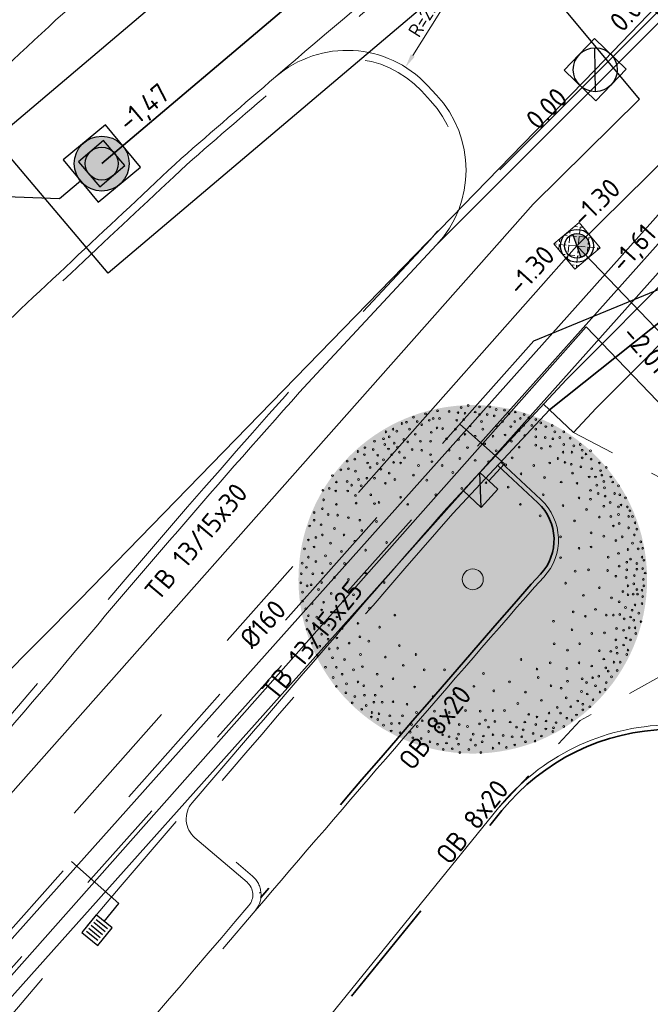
# Model space of a CAD drawing. Header units: metres. Extents: x 92403 to 95147, y 464428 to 465602.
# Tile 485 of 568: x 93298 to 93309, y 465123 to 465141. Entities that reach past the tile are written whole.
import ezdxf
from ezdxf.enums import TextEntityAlignment as Align

# ---------------------------------------------------------------- set-up
doc = ezdxf.new("R2010")
doc.units = ezdxf.units.M
for name, pattern in [('DASHED', [0.75, 0.5, -0.25]), ('RI-DRAINAGE', [19.2, 6, -1.8, 1.8, -1.8, 2.4, -1.8, 1.8, -1.8]), ('RI-GWA', [18.45, 6, -1.8, 1.75, -1.8, 1.75, -1.8, 1.75, -1.8]), ('RI-HWA', [7.4, 5, -2.4]), ('RI-HWA_KOLKAANSLUITING', [4.3, 2.5, -1.8]), ('VH-OPSLUITBAND_80X200', [14, 8, -2, 2, -2]), ('VH-TROTTOIRBAND', [15, 5, -2, 2, -2, 2, -2]), ('XX-HIDDEN', [4, 2, -2])]:
    doc.linetypes.add(name, pattern=pattern)
doc.layers.get('0').update_dxf_attribs({"linetype": 'CONTINUOUS'})
doc.layers.get('Defpoints').update_dxf_attribs({"linetype": 'CONTINUOUS'})
for name, color, linetype, lineweight in [('B-OI-RI-DRAINAGE_BOB-S', 90, 'CONTINUOUS', 25), ('B-WE-RI-GWA_STROOMRICHTING-S', 30, 'CONTINUOUS', 25), ('B-WE-RI-VOLSCHUIMEN-G', 130, 'RI-VOLSCHUIMEN', 18), ('B-WE-VH-VERHARDING_FUNDERING-G', 252, 'CONTINUOUS', 18), ('N-RO-VH-MATERIAALGRENS-G', 7, 'XX-HIDDEN', 5), ('N-RO-VW-MARKERING-G', 7, 'CONTINUOUS', 9), ('N-WE-GW-ONTGRAVING-V', 2, 'CONTINUOUS', 30), ('N-WE-RI-HWA_KOLK_STRAATKOLK-S', 150, 'CONTINUOUS', 25), ('N-WE-RI-HWA_KOLK_TROTTOIRKOLK-S', 150, 'CONTINUOUS', 25), ('N-WE-RI-HWA_KOLKAANSLUITING-G', 150, 'RI-HWA_KOLKAANSLUITING', 25), ('N-WE-RI-KOLK-T18', 150, 'CONTINUOUS', 18), ('N-WE-RI-PUT_BETON-S', 7, 'CONTINUOUS', 25), ('N-WE-VH-KANTOPSLUITING_INRITBAND-G', 210, 'CONTINUOUS', 35), ('N-WE-VH-KANTOPSLUITING_OPSLUITBAND_80X200-G', 7, 'VH-OPSLUITBAND_80X200', 35), ('N-WE-VH-KANTOPSLUITING_TROTTOIRBAND-G', 7, 'VH-TROTTOIRBAND', 35), ('N-WE-VH-KANTOPSLUITING_TROTTOIRBAND_130 150-T18', 10, 'CONTINUOUS', 18), ('N-WE-VH-KANTOPSLUITING_VOORKANTBAND-G', 50, 'CONTINUOUS', 35), ('V-WE-RI-GWA_STROOMRICHTING-S', 30, 'CONTINUOUS', 25), ('V-WE-RI-VOLSCHUIMEN-G', 130, 'CONTINUOUS-V', 35), ('X-XX-AL-M', 7, 'CONTINUOUS', 18)]:
    doc.layers.add(name, color=color, linetype=linetype, lineweight=lineweight)
for name, color, linetype, lineweight, true_color in [('B-OI-RI-GWA_TRANSPORTLEIDING-G', 7, 'RI-GWA', 18, 0xff8400), ('N-OI-RI-DRAINAGE_DRAIN_PVC-G', 7, 'RI-DRAINAGE', 18, 0x00ff04), ('N-OI-RI-HWA_RIOOLPUT_INSPECTIEPUT-S', 7, 'CONTINUOUS', 25, 0x007bff), ('N-OI-RI-HWA_STROOMRICHTING-S', 7, 'CONTINUOUS', 25, 0x007bff), ('N-OI-RI-HWA_TRANSPORTLEIDING-G', 7, 'RI-HWA', 35, 0x007bff), ('N-RO-GR-BOOM-V', 7, 'CONTINUOUS', 18, 0x002600), ('N-WE-RI-DRAINAGE_PUT-S', 7, 'CONTINUOUS', 5, 0x00ff04), ('N-WE-RI-DRAINAGE_PUTRAND-S', 7, 'CONTINUOUS', 5, 0x00ff04)]:
    doc.layers.add(name, color=color, linetype=linetype, lineweight=lineweight, true_color=true_color)
doc.layers.add('B-WE-RI-GWA_RIOOLPUT_INSPECTIEPUT-S', color=30, linetype='CONTINUOUS', lineweight=25, transparency=0.3)
doc.layers.add('N-RO-GR-BOOM-S', color=7, linetype='CONTINUOUS', lineweight=9, true_color=0x005700, transparency=0.3)
doc.styles.add('NLCS-ISO', font='NLCS-ISO.ttf')
doc.styles.add('NLCS-ISO-M100-T25', font='NLCS-ISO.ttf', dxfattribs={"height": 0.25})
doc.styles.add('NLCS-ISO-M200-T18', font='NLCS-ISO.ttf', dxfattribs={"height": 0.36})
doc.linetypes.add('CONTINUOUS-V', pattern='A,3.5,[24,NLCS.SHX,S=0.5,R=0,X=0,Y=0],3.5', length=7)
doc.linetypes.add('RI-VOLSCHUIMEN', pattern='A,0,[50,NLCS.SHX,S=0.5,R=0,X=0,Y=0],4', length=4)
doc.dimstyles.new('NLCS-M100-T25-PIJL_L2_H1', dxfattribs={"dimscale": 0.1, "dimtxt": 2.5, "dimasz": 2.5, "dimexe": 2, "dimexo": 2, "dimgap": 0.7, "dimtad": 1, "dimzin": 0, "dimdsep": 46, "dimtxsty": 'NLCS-ISO-M100-T25', "dimcen": 0, "dimdle": 2, "dimclrd": 256, "dimclre": 256, "dimclrt": 256, "dimadec": 1, "dimazin": 0, "dimtfac": 1, "dimtdec": 3, "dimtofl": 0, "dimtmove": 0, "dimatfit": 3, "dimfxl": 2, "dimfxlon": 1, "dimtfillclr": 256, "dimtolj": 1, "dimtzin": 0, "dimlwd": -1, "dimlwe": -1, "dimarcsym": 0})

# ---------------------------------------------------------------- blocks, each defined once
blk = doc.blocks.new('Putdeksel 600x600')
at = {"ltscale": 0.1}
h = blk.add_hatch(dxfattribs=at)
h.set_pattern_fill('ANGLE', color=8, scale=0.025, angle=45)
h.set_pattern_definition([(45, (-93679.67512, -463937.87647), (-0.123478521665, 0.123478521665), [0.127, -0.047625]), (135, (-93679.67512, -463937.87647), (-0.123478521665, -0.123478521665), [0.127, -0.047625])])
h.paths.add_polyline_path([(-0.3, -0.3), (0.3, -0.3), (0.3, 0.3), (-0.3, 0.3)])
at = {"color": 250, "ltscale": 0.1}
blk.add_lwpolyline([(-0.3, -0.3), (0.3, -0.3), (0.3, 0.3), (-0.3, 0.3)], close=True, dxfattribs=at)
blk = doc.blocks.new('STRAATKOLK 415X375')
at = {"layer": 'N-WE-RI-HWA_KOLK_STRAATKOLK-S', "flags": 128}
blk.add_lwpolyline([(-0.415, 0), (0, 0), (0, 0.375), (-0.415, 0.375)], close=True, dxfattribs=at)
for points in [[(-0.344, 0.055), (-0.344, 0.32)], [(-0.275, 0.055), (-0.275, 0.32)], [(-0.207, 0.055), (-0.207, 0.32)], [(-0.137, 0.055), (-0.137, 0.32)], [(-0.068, 0.055), (-0.068, 0.32)]]:
    blk.add_lwpolyline(points, dxfattribs=at)
blk = doc.blocks.new('TROTTOIRKOLK 450X450')
at = {"layer": 'N-WE-RI-HWA_KOLK_TROTTOIRKOLK-S'}
blk.add_line((-0.45, 0), (0, 0.45), dxfattribs=at)
at = {"layer": 'N-WE-RI-HWA_KOLK_TROTTOIRKOLK-S', "flags": 128}
blk.add_lwpolyline([(-0.45, 0), (0, 0), (0, 0.45), (-0.45, 0.45)], close=True, dxfattribs=at)
blk = doc.blocks.new('N-SRI-PUT_BETON-SO')
blk.add_hatch(color=256).paths.add_polyline_path([(1.41, 1.41, 0.664858), (-2, 0.02), (-2, -0.02, 0.196534), (-1.41, -1.41)])
at = {"lineweight": -3, "flags": 128}
blk.add_lwpolyline([(2, -2), (2, 2), (-2, 2), (-2, -2)], close=True, dxfattribs=at)
at = {"lineweight": -3}
blk.add_circle((0, 0), 2, dxfattribs=at)
blk = doc.blocks.new('N-SRI-PUT_HWA-SO')
h = blk.add_hatch(color=256)
h.dxf.hatch_style = 1
h.paths.add_polyline_path([(-2, 0, 1), (2, 0, 1)])
at = {"lineweight": -3, "flags": 128}
blk.add_lwpolyline([(-2, -2), (2, -2), (2, 2), (-2, 2)], close=True, dxfattribs=at)
at = {"lineweight": -3}
blk.add_circle((0, 0), 2, dxfattribs=at)
blk = doc.blocks.new('*U269')
at = {"ltscale": 0.1}
blk.add_hatch(color=256, dxfattribs=at).paths.add_polyline_path([(2.5, 0), (-2.5, -0.833), (-2.5, 0.833)])
at = {"ltscale": 0.1, "flags": 128}
blk.add_lwpolyline([(2.5, 0), (-2.5, -0.833), (-2.5, 0.833)], close=True, dxfattribs=at)
at = {"ltscale": 0.1, "style": 'NLCS-ISO'}
for tag, p in [('MAT', (-0.5, 0.5)), ('BOBL', (-16.424, 0))]:
    blk.add_attdef(tag, text='', height=1.8, dxfattribs=at).set_placement(p, align=Align.BOTTOM_RIGHT)
for tag, p in [('DIA', (0.5, 0.5)), ('BOBR', (16.705, 0))]:
    blk.add_attdef(tag, text='', height=1.8, dxfattribs=at).set_placement(p, align=Align.BOTTOM_LEFT)
blk.add_attdef('JVA', text='', height=1.8, dxfattribs=at).set_placement((0, -1), align=Align.TOP_CENTER)
at = {"ltscale": 0.1, "style": 'NLCS-ISO', "flags": 1}
blk.add_attdef('PUTNR-L', text='', height=1.8, dxfattribs=at).set_placement((-0.822, -5.885), align=Align.BOTTOM_RIGHT)
blk.add_attdef('PUTNR-L', text='', height=1.8, dxfattribs=at).set_placement((1.948, -5.77), align=Align.BOTTOM_LEFT)
blk = doc.blocks.new('B-SRI-PUT_GWA-SO')
blk.add_line((-1.414, -1.414), (1.414, 1.414))
at = {"lineweight": -3, "flags": 128}
blk.add_lwpolyline([(2, -2), (2, 2), (-2, 2), (-2, -2)], close=True, dxfattribs=at)
at = {"lineweight": -3}
blk.add_circle((0, 0), 2, dxfattribs=at)
blk = doc.blocks.new('SRI-DRAIN_PUT_DOORSPUIT-SO')
at = {"lineweight": -3}
blk.add_hatch(color=256, dxfattribs=at).paths.add_polyline_path([(1.5, 0, 0.267949), (0.75, 1.3), (-0.75, -1.3, 0.57735)])
blk.add_line((-0.75, -1.3), (0.75, 1.3), dxfattribs=at)
for radius in [2, 1.5]:
    blk.add_circle((0, 0), radius, dxfattribs=at)
blk = doc.blocks.new('SRI-BOB-SO')
at = {"color": 0, "ltscale": 0.1, "style": 'NLCS-ISO'}
blk.add_attdef('B.O.B.', text='', height=1.8, dxfattribs=at).set_placement((0.053, -0.02), align=Align.BOTTOM_CENTER)
blk = doc.blocks.new('*U287')
at = {"ltscale": 0.1}
blk.add_hatch(color=256, dxfattribs=at).paths.add_polyline_path([(2.5, 0), (-2.5, -0.833), (-2.5, 0.833)])
at = {"ltscale": 0.1, "flags": 128}
blk.add_lwpolyline([(2.5, 0), (-2.5, -0.833), (-2.5, 0.833)], close=True, dxfattribs=at)
at = {"ltscale": 0.1, "style": 'NLCS-ISO'}
for tag, p in [('MAT', (-0.5, 0.5)), ('BOBL', (-14.74, 0))]:
    blk.add_attdef(tag, text='', height=1.8, dxfattribs=at).set_placement(p, align=Align.BOTTOM_RIGHT)
for tag, p in [('DIA', (0.5, 0.5)), ('BOBR', (14.927, 0))]:
    blk.add_attdef(tag, text='', height=1.8, dxfattribs=at).set_placement(p, align=Align.BOTTOM_LEFT)
blk.add_attdef('JVA', text='', height=1.8, dxfattribs=at).set_placement((0, -1), align=Align.TOP_CENTER)
at = {"ltscale": 0.1, "style": 'NLCS-ISO', "flags": 1}
blk.add_attdef('PUTNR-L', text='', height=1.8, dxfattribs=at).set_placement((-0.822, -5.885), align=Align.BOTTOM_RIGHT)
blk.add_attdef('PUTNR-L', text='', height=1.8, dxfattribs=at).set_placement((1.948, -5.77), align=Align.BOTTOM_LEFT)
blk = doc.blocks.new('*U301')
at = {"layer": 'N-RO-GR-BOOM-V', "linetype": 'ByBlock', "ltscale": 1, "transparency": 33554567}
h = blk.add_hatch(color=98, dxfattribs=at)
h.dxf.hatch_style = 1
h.set_gradient(color1=(0, 51, 0), color2=(184, 200, 91), rotation=177, centered=1, name='INVCURVED')
edge = h.paths.add_edge_path()
edge.add_arc((0, 0), 2.75, 0, 360)
at = {"color": 0, "lineweight": -2}
for centre, radius in [((-0.555, 2.66), 0.0139), ((-0.374, 2.65), 0.0139), ((-0.233, 2.63), 0.0139), ((-0.183, 2.71), 0.0139), ((-0.073, 2.741), 0.0139), ((0.038, 2.64), 0.0139), ((0.108, 2.72), 0.0139), ((0.269, 2.72), 0.0139), ((0.369, 2.68), 0.0139), ((0.5, 2.67), 0.0139), ((0.671, 2.64), 0.0139), ((-1.047, 2.479), 0.0139), ((-0.937, 2.559), 0.0139), ((-0.876, 2.489), 0.0139), ((-0.746, 2.61), 0.0139), ((-0.686, 2.509), 0.0139), ((-0.625, 2.539), 0.0139), ((-0.525, 2.539), 0.0139), ((-0.254, 2.509), 0.0139), ((-0.143, 2.52), 0.0139), ((-0.123, 2.62), 0.0139), ((0.108, 2.6), 0.0139), ((0.138, 2.489), 0.0139), ((0.229, 2.6), 0.0139), ((0.339, 2.579), 0.0139), ((0.47, 2.489), 0.0139), ((0.571, 2.61), 0.0139), ((0.661, 2.489), 0.0139), ((0.751, 2.539), 0.0139), ((0.811, 2.6), 0.0139), ((0.882, 2.549), 0.0139), ((0.993, 2.52), 0.0139), ((-1.369, 2.328), 0.0139), ((-1.258, 2.369), 0.0139), ((-1.198, 2.338), 0.0139), ((-1.117, 2.459), 0.0139), ((-0.997, 2.369), 0.0139), ((-0.806, 2.439), 0.0139), ((-0.655, 2.319), 0.0139), ((-0.565, 2.389), 0.0139), ((-0.475, 2.379), 0.0139), ((-0.274, 2.369), 0.0139), ((-0.042, 2.419), 0.0139), ((0.159, 2.369), 0.0139), ((0.38, 2.419), 0.0139), ((0.601, 2.409), 0.0139), ((0.731, 2.349), 0.0139), ((0.801, 2.429), 0.0139), ((0.932, 2.429), 0.0139), ((0.993, 2.369), 0.0139), ((1.073, 2.469), 0.0139), ((1.153, 2.409), 0.0139), ((1.254, 2.429), 0.0139), ((1.294, 2.328), 0.0139), ((1.435, 2.328), 0.0139), ((-1.55, 2.178), 0.0139), ((-1.409, 2.218), 0.0139), ((-1.318, 2.248), 0.0139), ((-1.088, 2.208), 0.0139), ((-1.027, 2.168), 0.0139), ((-0.907, 2.288), 0.0139), ((-0.826, 2.178), 0.0139), ((-0.666, 2.178), 0.0139), ((-0.414, 2.218), 0.0139), ((-0.224, 2.208), 0.0139), ((-0.123, 2.288), 0.0139), ((0.038, 2.258), 0.0139), ((0.319, 2.258), 0.0139), ((0.51, 2.278), 0.0139), ((0.61, 2.178), 0.0139), ((0.822, 2.268), 0.0139), ((0.993, 2.248), 0.0139), ((1.143, 2.238), 0.0139), ((1.264, 2.218), 0.0139), ((1.374, 2.238), 0.0139), ((1.535, 2.228), 0.0139), ((-1.811, 2.017), 0.0139), ((-1.701, 2.078), 0.0139), ((-1.57, 2.047), 0.0139), ((-1.389, 2.128), 0.0139), ((-1.329, 2.057), 0.0139), ((-1.238, 2.148), 0.0139), ((-1.188, 2.087), 0.0139), ((-1.158, 2.007), 0.0139), ((-0.957, 2.047), 0.0139), ((-0.806, 2.037), 0.0139), ((-0.374, 2.037), 0.0139), ((-0.083, 2.078), 0.0139), ((0.189, 2.137), 0.0139), ((0.369, 2.027), 0.0139), ((0.731, 2.087), 0.0139), ((0.993, 2.117), 0.0139), ((1.083, 2.067), 0.0139), ((1.223, 2.098), 0.0139), ((1.424, 2.007), 0.0139), ((1.435, 2.128), 0.0139), ((1.565, 2.007), 0.0139), ((1.595, 2.107), 0.0139), ((1.696, 2.128), 0.0139), ((1.726, 2.037), 0.0139), ((1.857, 2.027), 0.0139), ((-1.982, 1.866), 0.0139), ((-1.861, 1.897), 0.0139), ((-1.71, 1.967), 0.0139), ((-1.5, 1.957), 0.0139), ((-1.409, 1.886), 0.0139), ((-1.279, 1.967), 0.0139), ((-1.077, 1.916), 0.0139), ((-0.666, 1.967), 0.0139), ((-0.645, 1.857), 0.0139), ((-0.203, 1.907), 0.0139), ((0.038, 1.877), 0.0139), ((0.249, 1.857), 0.0139), ((0.621, 1.916), 0.0139), ((1.344, 1.907), 0.0139), ((1.726, 1.916), 0.0139), ((1.786, 1.977), 0.0139), ((1.866, 1.897), 0.0139), ((-2.082, 1.726), 0.0139), ((-1.962, 1.746), 0.0139), ((-1.851, 1.706), 0.0139), ((-1.66, 1.836), 0.0139), ((-1.62, 1.766), 0.0139), ((-1.509, 1.826), 0.0139), ((-1.449, 1.736), 0.0139), ((-1.248, 1.846), 0.0139), ((-1.138, 1.836), 0.0139), ((-0.856, 1.796), 0.0139), ((-0.484, 1.796), 0.0139), ((0.52, 1.806), 0.0139), ((0.962, 1.796), 0.0139), ((1.214, 1.836), 0.0139), ((1.455, 1.846), 0.0139), ((1.555, 1.816), 0.0139), ((1.706, 1.776), 0.0139), ((1.877, 1.746), 0.0139), ((1.997, 1.836), 0.0139), ((2.017, 1.715), 0.0139), ((2.107, 1.766), 0.0139), ((-2.213, 1.636), 0.0139), ((-1.982, 1.545), 0.0139), ((-1.801, 1.575), 0.0139), ((-1.67, 1.595), 0.0139), ((-1.55, 1.595), 0.0139), ((-1.318, 1.676), 0.0139), ((-1.228, 1.575), 0.0139), ((-0.937, 1.645), 0.0139), ((-0.725, 1.565), 0.0139), ((-0.314, 1.686), 0.0139), ((0.761, 1.665), 0.0139), ((1.133, 1.605), 0.0139), ((1.575, 1.676), 0.0139), ((1.836, 1.615), 0.0139), ((1.937, 1.615), 0.0139), ((2.037, 1.645), 0.0139), ((2.068, 1.545), 0.0139), ((2.178, 1.615), 0.0139), ((-2.364, 1.404), 0.0139), ((-2.263, 1.435), 0.0139), ((-2.163, 1.394), 0.0139), ((-2.152, 1.535), 0.0139), ((-1.972, 1.394), 0.0139), ((-1.911, 1.485), 0.0139), ((-1.76, 1.475), 0.0139), ((-1.379, 1.515), 0.0139), ((-0.173, 1.435), 0.0139), ((0.209, 1.525), 0.0139), ((0.56, 1.455), 0.0139), ((1.394, 1.535), 0.0139), ((1.645, 1.515), 0.0139), ((1.857, 1.404), 0.0139), ((1.957, 1.485), 0.0139), ((2.078, 1.444), 0.0139), ((2.208, 1.535), 0.0139), ((2.299, 1.475), 0.0139), ((-2.353, 1.254), 0.0139), ((-1.851, 1.324), 0.0139), ((-1.61, 1.334), 0.0139), ((-1.138, 1.294), 0.0139), ((-0.585, 1.334), 0.0139), ((1.113, 1.334), 0.0139), ((1.676, 1.284), 0.0139), ((1.857, 1.264), 0.0139), ((1.977, 1.354), 0.0139), ((2.087, 1.314), 0.0139), ((2.238, 1.354), 0.0139), ((2.319, 1.334), 0.0139), ((2.409, 1.284), 0.0139), ((-2.373, 1.113), 0.0139), ((-2.152, 1.183), 0.0139), ((-1.841, 1.203), 0.0139), ((-1.55, 1.194), 0.0139), ((-1.48, 1.214), 0.0139), ((-1.027, 1.183), 0.0139), ((0.751, 1.183), 0.0139), ((1.424, 1.163), 0.0139), ((1.796, 1.103), 0.0139), ((2.068, 1.153), 0.0139), ((2.168, 1.214), 0.0139), ((2.299, 1.143), 0.0139), ((2.339, 1.173), 0.0139), ((2.439, 1.143), 0.0139), ((2.479, 1.083), 0.0139), ((-2.504, 1.053), 0.0139), ((-2.504, 0.932), 0.0139), ((-2.283, 1.023), 0.0139), ((-2.132, 1.013), 0.0139), ((-1.962, 0.973), 0.0139), ((-1.78, 0.932), 0.0139), ((1.063, 1.002), 0.0139), ((1.606, 0.922), 0.0139), ((1.997, 0.982), 0.0139), ((2.178, 0.993), 0.0139), ((2.299, 1.023), 0.0139), ((2.459, 0.993), 0.0139), ((2.52, 0.993), 0.0139), ((-2.574, 0.842), 0.0139), ((-2.393, 0.862), 0.0139), ((-2.183, 0.802), 0.0139), ((-1.751, 0.772), 0.0139), ((-1.52, 0.912), 0.0139), ((2.218, 0.842), 0.0139), ((2.309, 0.882), 0.0139), ((2.459, 0.812), 0.0139), ((2.56, 0.892), 0.0139), ((2.59, 0.792), 0.0139), ((-2.594, 0.621), 0.0139), ((-2.474, 0.661), 0.0139), ((-2.373, 0.701), 0.0139), ((-2.032, 0.701), 0.0139), ((1.385, 0.671), 0.0139), ((1.866, 0.733), 0.0139), ((2.068, 0.681), 0.0139), ((2.258, 0.611), 0.0139), ((2.359, 0.671), 0.0139), ((2.549, 0.701), 0.0139), ((-2.655, 0.48), 0.0139), ((-2.504, 0.51), 0.0139), ((-2.243, 0.571), 0.0139), ((-1.861, 0.601), 0.0139), ((-1.69, 0.46), 0.0139), ((-1.359, 0.581), 0.0139), ((1.676, 0.49), 0.0139), ((1.866, 0.51), 0.0139), ((2.449, 0.47), 0.0139), ((2.52, 0.571), 0.0139), ((2.61, 0.48), 0.0139), ((2.65, 0.591), 0.0139), ((2.68, 0.49), 0.0139), ((-2.594, 0.35), 0.0139), ((-2.323, 0.37), 0.0139), ((-2.072, 0.44), 0.0139), ((1.385, 0.342), 0.0139), ((2.138, 0.35), 0.0139), ((2.299, 0.41), 0.0139), ((2.49, 0.319), 0.0139), ((2.67, 0.35), 0.0139), ((2.7, 0.3), 0.0139), ((-2.691, 0.255), 0.0139), ((-2.625, 0.189), 0.0139), ((-2.474, 0.28), 0.0139), ((-2.243, 0.249), 0.0139), ((-2.022, 0.249), 0.0139), ((0, 0), 0.165), ((1.827, 0.149), 0.0139), ((2.309, 0.209), 0.0139), ((2.429, 0.269), 0.0139), ((2.429, 0.149), 0.0139), ((2.59, 0.249), 0.0139), ((2.59, 0.159), 0.0139), ((2.68, 0.169), 0.0139), ((-2.705, 0.088), 0.0139), ((-2.524, 0.088), 0.0139), ((-2.373, 0.099), 0.0139), ((-2.183, 0.028), 0.0139), ((-1.962, -0.002), 0.0139), ((-1.69, 0.099), 0.0139), ((1.615, 0.129), 0.0139), ((2.128, 0.139), 0.0139), ((2.258, 0.048), 0.0139), ((2.419, 0.028), 0.0139), ((2.549, 0.059), 0.0139), ((2.691, -0.002), 0.0139), ((2.72, 0.099), 0.0139), ((-2.711, -0.056), 0.0139), ((-2.614, -0.103), 0.0139), ((-2.551, -0.086), 0.0139), ((-2.434, -0.162), 0.0139), ((-2.384, -0.052), 0.0139), ((-1.399, -0.052), 0.0139), ((1.465, -0.06), 0.0139), ((1.997, -0.133), 0.0139), ((2.449, -0.103), 0.0139), ((2.54, -0.072), 0.0139), ((2.59, -0.162), 0.0139), ((2.7, -0.103), 0.0139), ((-2.685, -0.203), 0.0139), ((-2.233, -0.223), 0.0139), ((-1.881, -0.243), 0.0139), ((1.746, -0.253), 0.0139), ((2.188, -0.293), 0.0139), ((2.369, -0.193), 0.0139), ((2.449, -0.243), 0.0139), ((2.53, -0.233), 0.0139), ((2.6, -0.233), 0.0139), ((2.67, -0.173), 0.0139), ((2.68, -0.273), 0.0139), ((-2.685, -0.343), 0.0139), ((-2.635, -0.464), 0.0139), ((-2.535, -0.383), 0.0139), ((-2.353, -0.363), 0.0139), ((-2.042, -0.343), 0.0139), ((-1.63, -0.454), 0.0139), ((1.937, -0.474), 0.0139), ((2.309, -0.354), 0.0139), ((2.409, -0.444), 0.0139), ((2.56, -0.404), 0.0139), ((2.67, -0.383), 0.0139), ((-2.594, -0.575), 0.0139), ((-2.46, -0.598), 0.0139), ((-2.384, -0.484), 0.0139), ((-2.143, -0.595), 0.0139), ((-1.228, -0.564), 0.0139), ((1.585, -0.514), 0.0139), ((1.776, -0.584), 0.0139), ((2.107, -0.564), 0.0139), ((2.218, -0.564), 0.0139), ((2.319, -0.554), 0.0139), ((2.389, -0.625), 0.0139), ((2.49, -0.595), 0.0139), ((2.513, -0.488), 0.0139), ((2.62, -0.534), 0.0139), ((-2.621, -0.648), 0.0139), ((-2.614, -0.785), 0.0139), ((-2.514, -0.695), 0.0139), ((-2.393, -0.685), 0.0139), ((-2.273, -0.725), 0.0139), ((-2.062, -0.775), 0.0139), ((-1.811, -0.695), 0.0139), ((-1.469, -0.755), 0.0139), ((1.273, -0.662), 0.0139), ((2.269, -0.775), 0.0139), ((2.47, -0.765), 0.0139), ((2.54, -0.645), 0.0139), ((2.56, -0.765), 0.0139), ((2.654, -0.668), 0.0139), ((-2.384, -0.866), 0.0139), ((-2.143, -0.926), 0.0139), ((-1.78, -0.906), 0.0139), ((1.565, -0.796), 0.0139), ((1.877, -0.855), 0.0139), ((2.078, -0.846), 0.0139), ((2.379, -0.805), 0.0139), ((2.419, -0.926), 0.0139), ((2.57, -0.855), 0.0139), ((-2.535, -1.006), 0.0139), ((-2.414, -1.056), 0.0139), ((-2.283, -0.946), 0.0139), ((-2.263, -1.097), 0.0139), ((-2.132, -1.087), 0.0139), ((-1.951, -1.006), 0.0139), ((-1.64, -0.976), 0.0139), ((-1.158, -1.046), 0.0139), ((1.284, -1.017), 0.0139), ((1.686, -1.017), 0.0139), ((2.258, -0.956), 0.0139), ((2.269, -1.076), 0.0139), ((2.379, -1.037), 0.0139), ((2.49, -0.956), 0.0139), ((-2.454, -1.197), 0.0139), ((-2.213, -1.238), 0.0139), ((-1.771, -1.187), 0.0139), ((-1.379, -1.227), 0.0139), ((-0.896, -1.187), 0.0139), ((1.495, -1.117), 0.0139), ((1.997, -1.127), 0.0139), ((2.178, -1.137), 0.0139), ((2.278, -1.167), 0.0139), ((2.429, -1.187), 0.0139), ((2.449, -1.117), 0.0139), ((-2.323, -1.388), 0.0139), ((-2.152, -1.388), 0.0139), ((-2.022, -1.267), 0.0139), ((-1.741, -1.378), 0.0139), ((-1.097, -1.358), 0.0139), ((0.761, -1.265), 0.0139), ((1.223, -1.318), 0.0139), ((1.485, -1.408), 0.0139), ((1.676, -1.318), 0.0139), ((1.877, -1.368), 0.0139), ((2.068, -1.258), 0.0139), ((2.098, -1.398), 0.0139), ((2.228, -1.308), 0.0139), ((2.328, -1.308), 0.0139), ((-2.203, -1.549), 0.0139), ((-2.062, -1.498), 0.0139), ((-1.881, -1.428), 0.0139), ((-1.509, -1.498), 0.0139), ((-0.766, -1.428), 0.0139), ((-0.445, -1.428), 0.0139), ((0.168, -1.486), 0.0139), ((1.013, -1.416), 0.0139), ((1.033, -1.549), 0.0139), ((1.891, -1.552), 0.0139), ((1.987, -1.529), 0.0139), ((2.138, -1.448), 0.0139), ((2.188, -1.539), 0.0139), ((2.278, -1.438), 0.0139), ((-2.152, -1.689), 0.0139), ((-1.992, -1.649), 0.0139), ((-1.811, -1.619), 0.0139), ((-1.721, -1.68), 0.0139), ((-1.439, -1.689), 0.0139), ((-1.258, -1.569), 0.0139), ((-0.917, -1.699), 0.0139), ((0.018, -1.689), 0.0139), ((0.58, -1.619), 0.0139), ((1.234, -1.68), 0.0139), ((1.394, -1.719), 0.0139), ((1.495, -1.609), 0.0139), ((1.726, -1.569), 0.0139), ((1.796, -1.629), 0.0139), ((1.937, -1.68), 0.0139), ((2.107, -1.629), 0.0139), ((-2.001, -1.79), 0.0139), ((-1.861, -1.85), 0.0139), ((-1.71, -1.83), 0.0139), ((-1.539, -1.83), 0.0139), ((-0.625, -1.85), 0.0139), ((-0.294, -1.81), 0.0139), ((0.33, -1.76), 0.0139), ((0.831, -1.78), 0.0139), ((1.475, -1.87), 0.0139), ((1.716, -1.77), 0.0139), ((1.806, -1.81), 0.0139), ((2.007, -1.78), 0.0139), ((2.087, -1.739), 0.0139), ((-1.901, -1.951), 0.0139), ((-1.68, -1.991), 0.0139), ((-1.559, -1.94), 0.0139), ((-1.429, -1.94), 0.0139), ((-1.258, -1.931), 0.0139), ((-1.037, -1.971), 0.0139), ((0.711, -1.96), 0.0139), ((1.083, -1.91), 0.0139), ((1.334, -2.021), 0.0139), ((1.545, -2.01), 0.0139), ((1.656, -1.92), 0.0139), ((1.736, -1.971), 0.0139), ((1.847, -2.01), 0.0139), ((1.897, -1.9), 0.0139), ((-1.751, -2.051), 0.0139), ((-1.6, -2.172), 0.0139), ((-1.59, -2.101), 0.0139), ((-1.48, -2.121), 0.0139), ((-1.309, -2.152), 0.0139), ((-1.108, -2.152), 0.0139), ((-0.887, -2.101), 0.0139), ((-0.605, -2.081), 0.0139), ((-0.374, -2.101), 0.0139), ((-0.113, -2.071), 0.0139), ((0.118, -2.081), 0.0139), ((0.319, -2.071), 0.0139), ((0.5, -2.071), 0.0139), ((0.882, -2.131), 0.0139), ((1.013, -2.172), 0.0139), ((1.203, -2.111), 0.0139), ((1.385, -2.111), 0.0139), ((1.636, -2.141), 0.0139), ((1.736, -2.061), 0.0139), ((-1.5, -2.212), 0.0139), ((-1.409, -2.302), 0.0139), ((-1.284, -2.276), 0.0139), ((-1.158, -2.272), 0.0139), ((-0.967, -2.292), 0.0139), ((-0.876, -2.322), 0.0139), ((-0.796, -2.231), 0.0139), ((-0.595, -2.231), 0.0139), ((-0.535, -2.332), 0.0139), ((-0.374, -2.262), 0.0139), ((-0.213, -2.292), 0.0139), ((-0.083, -2.322), 0.0139), ((0.108, -2.282), 0.0139), ((0.199, -2.222), 0.0139), ((0.249, -2.332), 0.0139), ((0.349, -2.242), 0.0139), ((0.59, -2.252), 0.0139), ((0.691, -2.332), 0.0139), ((0.822, -2.252), 0.0139), ((0.993, -2.292), 0.0139), ((1.157, -2.236), 0.0139), ((1.273, -2.342), 0.0139), ((1.314, -2.262), 0.0139), ((1.435, -2.322), 0.0139), ((1.485, -2.192), 0.0139), ((1.565, -2.222), 0.0139), ((-1.288, -2.393), 0.0139), ((-1.148, -2.423), 0.0139), ((-0.987, -2.413), 0.0139), ((-0.696, -2.402), 0.0139), ((-0.475, -2.452), 0.0139), ((-0.374, -2.483), 0.0139), ((-0.224, -2.443), 0.0139), ((0.008, -2.443), 0.0139), ((0.168, -2.473), 0.0139), ((0.319, -2.452), 0.0139), ((0.48, -2.463), 0.0139), ((0.621, -2.483), 0.0139), ((0.772, -2.483), 0.0139), ((0.795, -2.376), 0.0139), ((0.952, -2.432), 0.0139), ((1.083, -2.473), 0.0139), ((1.153, -2.362), 0.0139), ((1.264, -2.402), 0.0139), ((-0.946, -2.503), 0.0139), ((-0.816, -2.513), 0.0139), ((-0.675, -2.563), 0.0139), ((-0.555, -2.603), 0.0139), ((-0.414, -2.583), 0.0139), ((-0.254, -2.513), 0.0139), ((-0.224, -2.603), 0.0139), ((-0.033, -2.533), 0.0139), ((0.042, -2.617), 0.0139), ((0.148, -2.563), 0.0139), ((0.414, -2.587), 0.0139), ((0.53, -2.653), 0.0139), ((0.661, -2.614), 0.0139), ((0.831, -2.563), 0.0139), ((0.982, -2.553), 0.0139), ((-0.465, -2.684), 0.0139), ((-0.324, -2.673), 0.0139), ((-0.203, -2.734), 0.0139), ((-0.062, -2.684), 0.0139), ((0.128, -2.734), 0.0139), ((0.319, -2.664), 0.0139)]:
    blk.add_circle(centre, radius, dxfattribs=at)
blk = doc.blocks.new('*U391')
at = {"ltscale": 0.1, "style": 'NLCS-ISO'}
for tag, p in [('MAT', (-1, 0.5)), ('BOBL', (-98.207, 0))]:
    blk.add_attdef(tag, text='', height=1.8, dxfattribs=at).set_placement(p, align=Align.BOTTOM_RIGHT)
for tag, p in [('DIA', (1, 0.5)), ('BOBR', (97.331, 0))]:
    blk.add_attdef(tag, text='', height=1.8, dxfattribs=at).set_placement(p, align=Align.BOTTOM_LEFT)
blk.add_attdef('JVA', text='', height=1.8, dxfattribs=at).set_placement((0, -1), align=Align.TOP_CENTER)
blk = doc.blocks.new('*U431')
at = {"ltscale": 0.1, "style": 'NLCS-ISO'}
for tag, p in [('MAT', (-1, 0.5)), ('BOBL', (-92.575, 0))]:
    blk.add_attdef(tag, text='', height=1.8, dxfattribs=at).set_placement(p, align=Align.BOTTOM_RIGHT)
for tag, p in [('DIA', (1, 0.5)), ('BOBR', (159.057, 0))]:
    blk.add_attdef(tag, text='', height=1.8, dxfattribs=at).set_placement(p, align=Align.BOTTOM_LEFT)
blk.add_attdef('JVA', text='', height=1.8, dxfattribs=at).set_placement((0, -1), align=Align.TOP_CENTER)
blk = doc.blocks.new('*U432')
at = {"ltscale": 0.1, "style": 'NLCS-ISO'}
for tag, p in [('MAT', (-1, 0.5)), ('BOBL', (-64.902, 0))]:
    blk.add_attdef(tag, text='', height=1.8, dxfattribs=at).set_placement(p, align=Align.BOTTOM_RIGHT)
for tag, p in [('DIA', (1, 0.5)), ('BOBR', (63.812, 0))]:
    blk.add_attdef(tag, text='', height=1.8, dxfattribs=at).set_placement(p, align=Align.BOTTOM_LEFT)
blk.add_attdef('JVA', text='', height=1.8, dxfattribs=at).set_placement((0, -1), align=Align.TOP_CENTER)
blk = doc.blocks.new('*D935')
at = {"layer": 'Defpoints', "color": 0, "transparency": 16777216}
for p in [(93304.635, 465140.452), (93303.572, 465138.758)]:
    blk.add_point(p, dxfattribs=at)
at = {"layer": 'X-XX-AL-M', "transparency": 16777216}
blk.add_line((93305.467, 465141.778), (93304.768, 465140.664), dxfattribs=at)
blk.add_solid([(93304.733, 465140.686), (93304.803, 465140.642), (93304.635, 465140.452)], dxfattribs=at)
at = {"layer": 'X-XX-AL-M', "transparency": 16777216, "insert": (93305.019, 465141.431), "char_height": 0.25, "attachment_point": 5, "rotation": 57.8974, "style": 'NLCS-ISO-M100-T25'}
blk.add_mtext('\\A1;R=2.00', dxfattribs=at)

msp = doc.modelspace()

# ---------------------------------------------------------------- linework, layer by layer
at = {"layer": 'B-OI-RI-GWA_TRANSPORTLEIDING-G'}
msp.add_lwpolyline([(93446.043344, 465256.115521), (93414.928619, 465230.784301), (93385.545, 465207.335), (93345.02, 465172.545), (93309.939, 465138.03), (93281.489, 465106.16), (93272.55, 465095.75), (93246.12, 465056.88), (93231.409, 465035.78), (93221.1, 465020.839), (93190.047, 464975.644), (93154.17, 464931), (93110.8, 464886.38), (93068.919, 464854.632), (93060.958017, 464850.622994)], dxfattribs=at)
at = {"layer": 'B-WE-RI-VOLSCHUIMEN-G'}
msp.add_line((93270.641418, 465102.579414), (93298.706742, 465130.759947), dxfattribs=at)
at = {"layer": 'B-WE-VH-VERHARDING_FUNDERING-G', "lineweight": 13, "flags": 128}
for points in [[(93445.822371, 465256.386945), (93414.70897, 465231.056803), (93385.321779, 465207.604651), (93344.783003, 465172.802825), (93309.685451, 465138.27154), (93281.225658, 465106.390569), (93272.271639, 465095.963079), (93245.831721, 465057.078493), (93231.121404, 465035.979473), (93220.811724, 465021.037488), (93189.76596, 464975.853018), (93153.907518, 464931.232111), (93110.567471, 464886.642928), (93068.733035, 464854.930226), (93060.800581, 464850.935601)], [(93446.264317, 465255.844097), (93415.148269, 465230.5118), (93385.768221, 465207.065349), (93345.256997, 465172.287175), (93310.192549, 465137.78846), (93281.752342, 465105.929431), (93272.828361, 465095.536921), (93246.408279, 465056.681507), (93231.696596, 465035.580527), (93221.388276, 465020.640512), (93190.32804, 464975.434982), (93154.432482, 464930.767889), (93111.032529, 464886.117072), (93069.104965, 464854.333774), (93061.115419, 464850.310399)]]:
    msp.add_lwpolyline(points, dxfattribs=at)
at = {"layer": 'N-OI-RI-DRAINAGE_DRAIN_PVC-G', "flags": 128}
for points in [[(93307.756114, 465137.200047), (93326.848571, 465156.081443)], [(93307.756114, 465137.200047), (93273.980013, 465099.071176)]]:
    msp.add_lwpolyline(points, dxfattribs=at)
at = {"layer": 'N-OI-RI-DRAINAGE_DRAIN_PVC-G', "color": 6, "linetype": 'ByBlock', "flags": 128}
msp.add_lwpolyline([(93307.756114, 465137.200047), (93317.234877, 465127.317564)], dxfattribs=at)
at = {"layer": 'N-OI-RI-HWA_TRANSPORTLEIDING-G', "flags": 128}
msp.add_lwpolyline([(93299.106366, 465138.696691), (93306.795837, 465145.213745)], dxfattribs=at)
at = {"layer": 'N-RO-VH-MATERIAALGRENS-G', "ltscale": 0.4, "flags": 128}
for points in [[(93307.694286, 465133.804043), (93312.604804, 465131.235873)], [(93306.328398, 465126.968872), (93307.814576, 465128.556418), (93312.484887, 465131.145607)]]:
    msp.add_lwpolyline(points, dxfattribs=at)
at = {"layer": 'N-RO-VW-MARKERING-G', "linetype": 'DASHED', "ltscale": 5, "flags": 128}
for points in [[(93307.590184, 465149.088809, 0.01138098), (93298.272168, 465141.311134, 0.000556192), (93296.183004, 465139.35236, 0.000556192)], [(93300.459014, 465126.71869, 0.007440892), (93284.495572, 465107.479934)]]:
    msp.add_lwpolyline(points, format="xyb", dxfattribs=at)
at = {"layer": 'N-WE-GW-ONTGRAVING-V', "flags": 128}
for points in [[(93273.565557, 465100.262213), (93306.956804, 465137.956634), (93308.891596, 465139.870037), (93306.444478, 465142.81861), (93299.22541, 465136.700237), (93297.156438, 465139.141416), (93305.761351, 465146.434335), (93344.448649, 465178.415175), (93385.161698, 465211.839092), (93422.410042, 465242.16203)], [(93357.185049, 465075.732944), (93316.376672, 465126.629463), (93316.517889, 465126.764911), (93307.921313, 465135.727631), (93275.364881, 465098.97561)]]:
    msp.add_lwpolyline(points, dxfattribs=at)
at = {"layer": 'N-WE-RI-HWA_KOLKAANSLUITING-G', "flags": 128}
for points in [[(93298.720783, 465138.378374), (93298.340715, 465138.053492), (93295.8706, 465138.153054), (93271.309048, 465113.775701)], [(93306.967964, 465135.470357), (93312.380598, 465137.701664)], [(93306.967964, 465135.470357), (93291.4186, 465117.953587), (93286.386937, 465112.263429)], [(93306.435822, 465133.230594), (93305.621463, 465133.953488)], [(93306.153875, 465132.921503), (93306.435822, 465133.230594)], [(93299.415676, 465125.229284), (93298.55518, 465125.993133)], [(93299.150471, 465124.902801), (93299.415676, 465125.229284)]]:
    msp.add_lwpolyline(points, dxfattribs=at)
at = {"layer": 'N-WE-VH-KANTOPSLUITING_INRITBAND-G'}
msp.add_lwpolyline([(93307.145679, 465134.315443), (93307.694286, 465133.804043), (93308.106456, 465134.2462), (93314.373181, 465140.531568), (93313.842064, 465141.06111)], dxfattribs=at)
at = {"layer": 'N-WE-VH-KANTOPSLUITING_INRITBAND-G', "flags": 128}
msp.add_lwpolyline([(93313.842064, 465141.06111), (93311.239819, 465137.388884), (93307.2554, 465134.213163)], dxfattribs=at)
at = {"layer": 'N-WE-VH-KANTOPSLUITING_OPSLUITBAND_80X200-G', "flags": 128}
for points in [[(93306.314424, 465133.203725), (93307.045901, 465132.521858, -0.414213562), (93307.091542, 465131.221583), (93306.922823, 465131.040588, 0.002246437), (93302.003971, 465125.340322)], [(93244.789002, 465037.582147), (93241.874072, 465039.046964), (93246.8623, 465046.334904), (93252.442, 465054.487), (93266.811, 465075.425), (93270.821, 465081.386), (93271.143315, 465081.859567), (93273.847, 465085.832), (93283.12, 465098.14), (93292.47, 465109.74), (93306.390553, 465126.918505, -0.465838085), (93312.51396, 465127.028033), (93315.78, 465123.28), (93312.87, 465121.05)]]:
    msp.add_lwpolyline(points, format="xyb", dxfattribs=at)
at = {"layer": 'N-WE-VH-KANTOPSLUITING_TROTTOIRBAND-G', "lineweight": 15, "flags": 128}
for points in [[(93307.637267, 465144.568442, 0.005803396), (93302.946329, 465140.657626)], [(93307.2554, 465134.213163), (93305.496225, 465132.325997, 0.002109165), (93300.865681, 465126.963237, 0.414370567), (93300.898591, 465126.540137), (93301.848378, 465125.727882, -0.415214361), (93301.897897, 465125.093118, 0.007261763), (93286.358589, 465106.365515, -0.413920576), (93285.725872, 465106.297069), (93284.752156, 465107.080844, 0.414370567), (93284.330248, 465107.035132, 0.00177428), (93280.611921, 465102.376875, 0.01329013), (93269.495238, 465087.7166, 0.000338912), (93267.136535, 465084.279278)], [(93301.978987, 465125.418813, -0.00000593), (93301.991907, 465125.433919, -0.00000593)]]:
    msp.add_lwpolyline(points, format="xyb", dxfattribs=at)
msp.add_lwpolyline([(93309.885581, 465142.121298), (93305.585714, 465137.813374)], dxfattribs=at)
msp.add_lwpolyline([(93270.136888, 465103.953811, -0.434303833), (93269.838158, 465108.108474), (93270.498685, 465108.820821, -0.002770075), (93274.06582, 465112.622761, -0.008805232), (93285.680675, 465124.441559, -0.003024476), (93296.913917, 465135.164875, -0.000999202), (93300.653485, 465138.677609, -0.002153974), (93302.366998, 465140.161677, -0.40243251), (93304.925946, 465140.018879), (93305.092132, 465139.840435, -0.393672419), (93305.091547, 465137.318157), (93302.747839, 465134.803931, 0.00912592), (93298.054338, 465129.36872, 0.004676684), (93287.904954, 465117.286748), (93275.451495, 465103.165762, -0.401627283), (93271.522885, 465102.833998)], format="xyb", close=True, dxfattribs=at)
at = {"layer": 'N-WE-VH-KANTOPSLUITING_VOORKANTBAND-G', "linetype": 'Continuous', "lineweight": 15, "flags": 128}
for points in [[(93350.949106, 465176.747014), (93344.319631, 465170.660138), (93341.308024, 465167.895019, 0.000037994), (93341.08158, 465167.677836, 0.000550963), (93337.801571, 465164.524554, 0.414277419), (93337.789807, 465163.888197), (93338.657266, 465162.988257, -0.414149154), (93338.649453, 465162.564019, 0.002349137), (93324.761193, 465149.046642, -0.413852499), (93324.336899, 465149.050314), (93323.460762, 465149.941808, 0.414277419), (93322.82432, 465149.947269, 0.001517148), (93313.91715, 465141.136419), (93307.566441, 465134.766818), (93305.384773, 465132.42642, 0.002109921), (93300.751735, 465127.060789, 0.414370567), (93300.8011, 465126.426139), (93301.750991, 465125.613794, -0.415463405), (93301.783977, 465125.1907, 0.007261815), (93286.241774, 465106.459612, -0.413920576)], [(93308.051696, 465145.098252, 0.007150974), (93302.269284, 465140.275485)], [(93270.042619, 465103.837135, -0.434303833), (93269.728167, 465108.210464), (93270.388694, 465108.922811, -0.002770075), (93273.957, 465112.726, -0.008805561), (93285.576, 465124.549, -0.003024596), (93296.811, 465135.274, -0.0009997), (93300.552871, 465138.788889, -0.002156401), (93302.269284, 465140.275485, -0.40243251), (93305.035715, 465140.121108), (93305.201901, 465139.942664, -0.393672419), (93305.201268, 465137.215877), (93302.858572, 465134.702735, 0.00912537), (93298.168966, 465129.271966, 0.004677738), (93288.019112, 465117.189412), (93275.563995, 465103.066547, -0.401627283), (93271.428616, 465102.717321), (93270.042619, 465103.837135)]]:
    msp.add_lwpolyline(points, format="xyb", dxfattribs=at)
msp.add_lwpolyline([(93310.454227, 465142.478678), (93305.201268, 465137.215877)], dxfattribs=at)
at = {"layer": 'N-WE-VH-KANTOPSLUITING_VOORKANTBAND-G', "linetype": 'Continuous', "lineweight": 15}
for points in [[(93301.898511, 465125.093837, -0.002322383), (93306.982265, 465130.98703), (93307.15006, 465131.167033, 0.414213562), (93307.10045, 465132.580376), (93306.368974, 465133.262243)], [(93244.75308, 465037.510665), (93241.75634, 465039.016593), (93246.796283, 465046.38009), (93252.376011, 465054.532226), (93266.744829, 465075.469961), (93270.754743, 465081.430833), (93271.07718, 465081.904579), (93273.781947, 465085.878603), (93283.056893, 465098.189185), (93292.40778, 465109.790286), (93306.328398, 465126.968872, -0.465838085), (93312.574273, 465127.08059), (93315.896286, 465123.268324), (93312.918661, 465120.986501)]]:
    msp.add_lwpolyline(points, format="xyb", dxfattribs=at)
at = {"layer": 'V-WE-RI-VOLSCHUIMEN-G'}
for p, q in [((93308.088255, 465140.406042), (93328.346546, 465161.437629)), ((93298.706742, 465130.759947), (93308.088255, 465140.406042))]:
    msp.add_line(p, q, dxfattribs=at)

# ---------------------------------------------------------------- block references
at = {"layer": 'B-OI-RI-DRAINAGE_BOB-S'}
ref = msp.add_blockref('SRI-BOB-SO', (93308.101244, 465139.388345, 0.135), dxfattribs=dict(at, xscale=0.2, yscale=0.2, zscale=0.2, rotation=44.18804637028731))
ref.add_attrib('B.O.B.', '-1.30', dxfattribs={"layer": '0', "ltscale": 0.1, "height": 0.36, "rotation": 44.1880464, "style": 'NLCS-ISO'}).set_placement((93308.301597, 465137.782833, 0.195), align=Align.BOTTOM_CENTER)
ref = msp.add_blockref('SRI-BOB-SO', (93305.61012, 465136.498442), dxfattribs=dict(at, xscale=0.2, yscale=0.2, zscale=0.2, rotation=47.93212977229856))
ref.add_attrib('B.O.B.', '-1.30', dxfattribs={"layer": '0', "ltscale": 0.1, "height": 0.36, "rotation": 47.9321298, "style": 'NLCS-ISO'}).set_placement((93307.131517, 465136.562267, 0.06), align=Align.BOTTOM_CENTER)
ref = msp.add_blockref('SRI-BOB-SO', (93309.312469, 465136.402465), dxfattribs=dict(at, xscale=0.2, yscale=0.2, zscale=0.2, rotation=311.4535321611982))
ref.add_attrib('B.O.B.', '-2.01', dxfattribs={"layer": '0', "ltscale": 0.1, "height": 0.36, "rotation": 311.4535322, "style": 'NLCS-ISO'}).set_placement((93308.791021, 465135.127173, 0.06), align=Align.BOTTOM_CENTER)
at = {"layer": 'B-WE-RI-GWA_RIOOLPUT_INSPECTIEPUT-S', "xscale": 0.2, "yscale": 0.2, "zscale": 0.2, "rotation": 46.07293592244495}
msp.add_blockref('B-SRI-PUT_GWA-SO', (93308.088255, 465140.406042), dxfattribs=at)
at = {"layer": 'B-WE-RI-GWA_STROOMRICHTING-S'}
ref = msp.add_blockref('*U391', (93295.714, 465122.095), dxfattribs=dict(at, xscale=0.2, yscale=0.2, zscale=0.2, rotation=48.24505968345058))
ref.add_attrib('BOBR', '-1,61', dxfattribs={"layer": '0', "ltscale": 0.1, "height": 0.36, "rotation": 48.2450597, "style": 'NLCS-ISO'}).set_placement((93308.677432, 465136.616778), align=Align.BOTTOM_LEFT)
at = {"layer": 'N-OI-RI-HWA_RIOOLPUT_INSPECTIEPUT-S', "xscale": 0.2499999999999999, "yscale": 0.2499999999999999, "zscale": 0.2499999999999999, "rotation": 129.5412267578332}
msp.add_blockref('N-SRI-PUT_HWA-SO', (93299.106366, 465138.696691), dxfattribs=at)
at = {"layer": 'N-OI-RI-HWA_STROOMRICHTING-S', "xscale": 0.2, "yscale": 0.2, "zscale": 0.2}
for name, p, rotation, values in [('*U269', (93302.951102, 465141.955218), 40.28226150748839, {'MAT': 'PVC', 'DIA': '%%C500', 'BOBL': '-1,47', 'BOBR': '-1,50'}), ('*U287', (93309.781009, 465141.616863), 129.6904082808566, {'MAT': 'PVC', 'DIA': '%%C500', 'BOBL': '-2,60', 'BOBR': '-2,60'})]:
    msp.add_blockref(name, p, dxfattribs=dict(at, rotation=rotation)).add_auto_attribs(values)
at = {"layer": 'N-RO-GR-BOOM-S', "xscale": 1.15355493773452, "yscale": 1.15355493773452, "zscale": 1.15355493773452}
msp.add_blockref('*U301', (93305.859379, 465131.129434), dxfattribs=at)
at = {"layer": 'N-WE-RI-DRAINAGE_PUT-S', "xscale": 0.15, "yscale": 0.15, "zscale": 0.15, "rotation": 49.00999999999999}
msp.add_blockref('SRI-DRAIN_PUT_DOORSPUIT-SO', (93307.756114, 465137.200047), dxfattribs=at)
at = {"layer": 'N-WE-RI-DRAINAGE_PUTRAND-S', "rotation": 219.8083587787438}
msp.add_blockref('Putdeksel 600x600', (93307.756114, 465137.200047), dxfattribs=at)
at = {"layer": 'N-WE-RI-HWA_KOLK_STRAATKOLK-S'}
for name, p, rotation in [('TROTTOIRKOLK 450X450', (93306.318457, 465132.768083), 47.0103191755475), ('STRAATKOLK 415X375', (93299.296007, 465124.784582), 50.91277863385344)]:
    msp.add_blockref(name, p, dxfattribs=dict(at, rotation=rotation))
at = {"layer": 'N-WE-RI-PUT_BETON-S', "xscale": 0.15, "yscale": 0.15, "zscale": 0.15, "rotation": 220.279865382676}
msp.add_blockref('N-SRI-PUT_BETON-SO', (93299.106366, 465138.696691), dxfattribs=at)
at = {"layer": 'V-WE-RI-GWA_STROOMRICHTING-S'}
ref = msp.add_blockref('*U432', (93318.217401, 465150.921836), dxfattribs=dict(at, xscale=0.2, yscale=0.2, zscale=0.2, rotation=46.07293592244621))
ref.add_attrib('BOBL', '0.00', dxfattribs={"layer": '0', "ltscale": 0.1, "height": 0.36, "rotation": 46.0729359, "style": 'NLCS-ISO'}).set_placement((93309.212351, 465141.573047), align=Align.BOTTOM_RIGHT)
ref = msp.add_blockref('*U431', (93284.67408, 465116.669681), dxfattribs=dict(at, xscale=0.2, yscale=0.2, zscale=0.2, rotation=45.11735881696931))
ref.add_attrib('BOBR', '0.00', dxfattribs={"layer": '0', "ltscale": 0.1, "height": 0.36, "rotation": 45.1173588, "style": 'NLCS-ISO'}).set_placement((93307.121991, 465139.209741), align=Align.BOTTOM_LEFT)

# ---------------------------------------------------------------- texts
at = {"layer": 'N-WE-RI-KOLK-T18', "style": 'NLCS-ISO-M200-T18'}
msp.add_text('%%C160', height=0.36, rotation=48.1316741, dxfattribs=at).set_placement((93301.855097, 465129.839157))
at = {"layer": 'N-WE-VH-KANTOPSLUITING_TROTTOIRBAND_130 150-T18', "char_height": 0.36, "width": 4.66934953, "attachment_point": 1, "style": 'NLCS-ISO-M200-T18'}
for s, insert, rotation in [('TB 13/15x30', (93299.857848, 465130.944855), 49.9726023), ('TB 13/15x25', (93301.98791, 465129.1244), 51.2564755), ('OB 8x20', (93304.479113, 465127.848904), 51.6081978), ('OB 8x20', (93305.157095, 465126.132185), 51.6081978)]:
    msp.add_mtext(s, dxfattribs=dict(at, insert=insert, rotation=rotation))

# ---------------------------------------------------------------- dimensions: what is measured, and where the dimension line sits
at = {"layer": 'X-XX-AL-M'}
dim = msp.add_radius_dim(center=(93303.572129, 465138.758054), mpoint=(93304.635004, 465140.452249), dimstyle='NLCS-M100-T25-PIJL_L2_H1', override={"dimpost": 'R=<>'}, dxfattribs=at)
dim.commit()
dim.dimension.update_dxf_attribs({"geometry": '*D935', "text_midpoint": (93305.018529, 465141.430507)})

doc.saveas('drawing.dxf')
